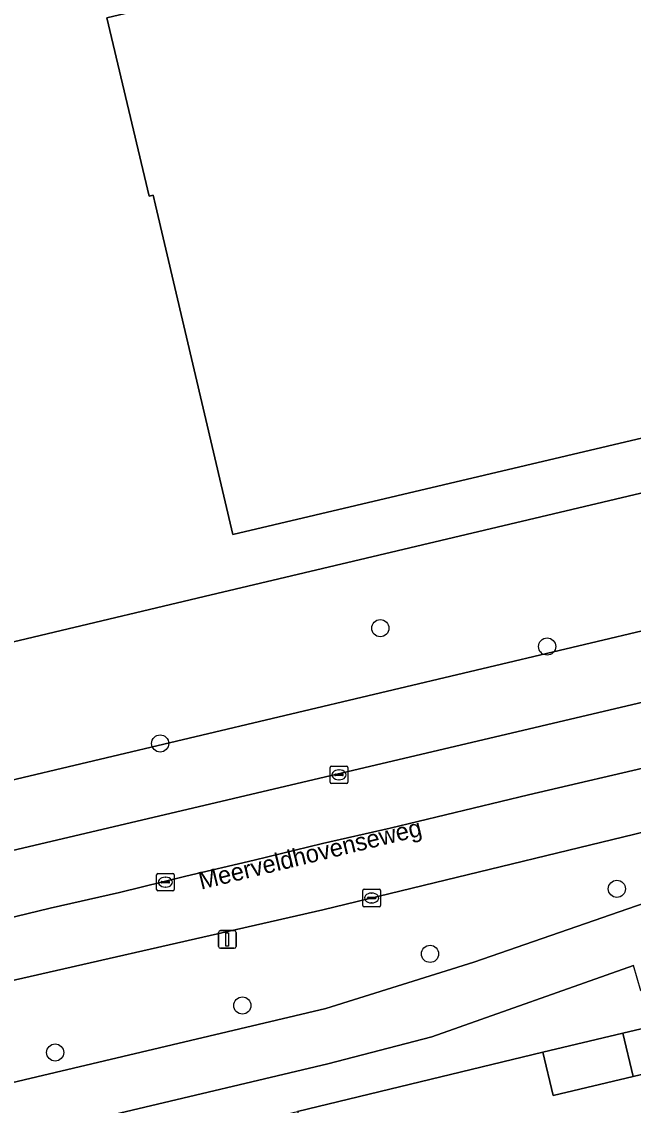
# Model space of a CAD drawing. Extents: x 158031 to 159244, y 380104 to 381214.
# Drawn here: x 158823.7 to 158858.5, y 381041.5 to 381103.2 of the extents above; entities that cross this region are included whole.
import ezdxf

# ---------------------------------------------------------------- set-up
doc = ezdxf.new("R2010")
doc.units = 0
for name, color, linetype in [('IMGEO_Berm_groen', 7, 'Continuous'), ('IMGEO_Boom', 7, 'Continuous'), ('IMGEO_Erf', 7, 'Continuous'), ('IMGEO_Fietspad_gesloten', 7, 'Continuous'), ('IMGEO_Kolk', 7, 'Continuous'), ('IMGEO_Lichtmast', 7, 'Continuous'), ('IMGEO_Openbare_ruimte_label', 7, 'Continuous'), ('IMGEO_Pand', 7, 'Continuous'), ('IMGEO_Rijbaan_regionaal_gesloten', 7, 'Continuous'), ('IMGEO_Rioolput', 7, 'Continuous'), ('IMGEO_Voetpad_open', 7, 'Continuous')]:
    doc.layers.add(name, color=color, linetype=linetype)

msp = doc.modelspace()

# ---------------------------------------------------------------- linework, layer by layer
at = {"layer": 'IMGEO_Berm_groen'}
for points in [[(158909.474, 381080.594), (158927.846, 381086.768), (158948.986, 381094.091), (158957.594, 381097.477), (158957.052, 381099.694), (158956.879, 381099.834), (158952.772, 381098.846), (158946.633, 381097.392), (158942.243, 381096.33), (158942.115, 381096.247), (158941.683, 381096.141), (158941.382, 381096.067), (158941.642, 381094.942), (158903.409, 381085.209), (158903.443, 381085.064), (158877.026, 381078.819), (158876.615, 381080.547), (158834.054, 381070.466), (158816.164, 381066.228), (158816.529, 381064.475), (158793.71, 381058.987), (158795.059, 381053.379), (158893.082, 381076.593)], [(158925.131, 381083.501), (158950.24, 381090.292), (158958.481, 381093.141), (158957.594, 381097.477), (158948.986, 381094.091), (158927.846, 381086.768), (158909.474, 381080.594), (158893.082, 381076.593), (158795.059, 381053.379), (158793.71, 381058.987), (158787.876, 381057.584), (158788.87, 381056.87), (158789.745, 381056.014), (158790.488, 381055.025), (158791.072, 381053.934), (158792.4, 381048.621), (158811.618, 381053.144), (158817.884, 381054.779), (158871.029, 381067.292), (158886.311, 381074.117), (158902.037, 381077.905)]]:
    msp.add_lwpolyline(points, close=True, dxfattribs=at)
msp.add_lwpolyline([(158864.265, 381058.33), (158840.798, 381052.643), (158818.804, 381047.634), (158794.89, 381041.958), (158796.289, 381036.401), (158810.17, 381039.755), (158822.77, 381042.717), (158840.979, 381047.022), (158849.406, 381049.663), (158859.159, 381053.046)], dxfattribs=at)
at = {"layer": 'IMGEO_Boom'}
for centre in [(158844.075, 381068.666), (158853.569, 381067.622), (158831.547, 381062.109), (158857.54, 381053.838), (158846.908, 381050.136), (158836.227, 381047.197), (158825.571, 381044.524)]:
    msp.add_circle(centre, 0.489, dxfattribs=at)
at = {"layer": 'IMGEO_Erf'}
for points in [[(158781.126, 381063.369), (158787.876, 381057.584), (158793.71, 381058.987), (158816.529, 381064.475), (158816.164, 381066.228), (158834.054, 381070.466), (158876.615, 381080.547), (158877.026, 381078.819), (158903.443, 381085.064), (158903.409, 381085.209), (158941.642, 381094.942), (158941.382, 381096.067), (158935.076, 381123.331)], [(158863.031, 381044.247), (158858.47, 381043.163), (158853.919, 381042.081), (158853.335, 381044.535), (158839.363, 381041.176), (158841.026, 381034.676), (158842.688, 381028.176), (158848.863, 381024.172), (158847.026, 381021.339), (158850.555, 381019.022), (158868.803, 381023.305)]]:
    msp.add_lwpolyline(points, dxfattribs=at)
msp.add_lwpolyline([(158873.657, 381082.952), (158835.674, 381074.006), (158831.283, 381092.737), (158831.15, 381093.306), (158830.926, 381093.253), (158828.516, 381103.385), (158866.74, 381112.42), (158866.959, 381111.485)], close=True, dxfattribs=at)
at = {"layer": 'IMGEO_Fietspad_gesloten'}
for points in [[(158859.159, 381053.046), (158849.406, 381049.663), (158840.979, 381047.022), (158822.77, 381042.717), (158810.17, 381039.755)], [(158841.097, 381043.872), (158847.007, 381045.421), (158858.485, 381049.481)], [(158792.374, 381032.26), (158815.447, 381037.819), (158829.239, 381041.064), (158841.097, 381043.872)]]:
    msp.add_lwpolyline(points, dxfattribs=at)
at = {"layer": 'IMGEO_Kolk'}
for p, q in [((158841.226, 381059.897), (158841.226, 381060.749)), ((158841.301, 381060.823), (158842.153, 381060.823)), ((158841.485, 381060.317), (158841.485, 381060.329)), ((158841.923, 381060.28), (158841.525, 381060.28)), ((158841.528, 381060.366), (158841.926, 381060.366)), ((158841.714, 381060.603), (158841.739, 381060.603)), ((158841.969, 381060.329), (158841.969, 381060.317)), ((158842.227, 381060.749), (158842.227, 381059.897)), ((158842.153, 381059.823), (158841.301, 381059.823)), ((158841.737, 381060.043), (158841.712, 381060.043)), ((158843.082, 381052.891), (158843.082, 381053.743)), ((158843.157, 381053.817), (158844.009, 381053.817)), ((158843.57, 381053.597), (158843.595, 381053.597)), ((158844.083, 381053.743), (158844.083, 381052.891)), ((158843.341, 381053.311), (158843.341, 381053.323)), ((158843.779, 381053.274), (158843.381, 381053.274)), ((158843.384, 381053.36), (158843.782, 381053.36)), ((158843.593, 381053.037), (158843.568, 381053.037)), ((158843.825, 381053.323), (158843.825, 381053.311)), ((158844.009, 381052.817), (158843.157, 381052.817))]:
    msp.add_line(p, q, dxfattribs=at)
for points in [[(158841.226, 381059.897), (158841.226, 381060.749)], [(158841.301, 381060.823), (158842.153, 381060.823)], [(158842.227, 381060.749), (158842.227, 381059.897)], [(158842.153, 381059.823), (158841.301, 381059.823)], [(158843.082, 381052.891), (158843.082, 381053.743)], [(158843.157, 381053.817), (158844.009, 381053.817)], [(158844.083, 381053.743), (158844.083, 381052.891)], [(158844.009, 381052.817), (158843.157, 381052.817)]]:
    msp.add_lwpolyline(points, dxfattribs=at)
for centre, radius, start, end in [((158841.303, 381060.747), 0.0765, 91.55205, 178.44795), ((158841.303, 381060.747), 0.0765, 91.55205, 178.44795), ((158841.525, 381060.326), 0.0403, 85.87752, 175.75265), ((158841.522, 381060.316), 0.0366, 178.93798, 274.71019), ((158841.926, 381060.323), 0.043, 264.86636, 352.45326), ((158841.93, 381060.328), 0.0386, 1.73085, 96.63898), ((158842.151, 381060.747), 0.0765, 1.55205, 88.44795), ((158842.151, 381060.747), 0.0765, 1.55205, 88.44795), ((158841.303, 381059.899), 0.0765, 181.55205, 268.44795), ((158841.303, 381059.899), 0.0765, 181.55205, 268.44795), ((158842.151, 381059.899), 0.0765, 271.55205, 358.44795), ((158842.151, 381059.899), 0.0765, 271.55205, 358.44795), ((158843.159, 381053.741), 0.0765, 91.55205, 178.44795), ((158843.159, 381053.741), 0.0765, 91.55205, 178.44795), ((158844.007, 381053.741), 0.0765, 1.55205, 88.44795), ((158844.007, 381053.741), 0.0765, 1.55205, 88.44795), ((158843.159, 381052.893), 0.0765, 181.55205, 268.44795), ((158843.159, 381052.893), 0.0765, 181.55205, 268.44795), ((158843.381, 381053.32), 0.0403, 85.87752, 175.75265), ((158843.378, 381053.31), 0.0366, 178.93798, 274.71019), ((158843.782, 381053.317), 0.043, 264.86636, 352.45326), ((158843.786, 381053.322), 0.0386, 1.73085, 96.63898), ((158844.007, 381052.893), 0.0765, 271.55205, 358.44795), ((158844.007, 381052.893), 0.0765, 271.55205, 358.44795)]:
    msp.add_arc(centre, radius, start, end, dxfattribs=at)
for centre, major_axis, ratio, start_param, end_param in [((158841.713, 381060.323), (-0.387, 0.002), 0.722429, 4.712389, 7.853982), ((158841.738, 381060.323), (-0.39, 0.002), 0.717154, 1.570796, 4.712389), ((158843.569, 381053.317), (-0.387, 0.002), 0.722429, 4.712389, 7.853982), ((158843.594, 381053.317), (-0.39, 0.002), 0.717154, 1.570796, 4.712389)]:
    msp.add_ellipse(centre, major_axis=major_axis, ratio=ratio, start_param=start_param, end_param=end_param, dxfattribs=at)
at = {"layer": 'IMGEO_Lichtmast'}
for p, q in [((158834.873, 381050.557), (158834.873, 381051.357)), ((158834.873, 381051.357), (158834.873, 381050.557)), ((158834.973, 381051.457), (158835.763, 381051.457)), ((158835.763, 381051.457), (158834.973, 381051.457)), ((158835.863, 381051.357), (158835.863, 381050.557)), ((158835.863, 381050.557), (158835.863, 381051.357)), ((158835.763, 381050.457), (158834.973, 381050.457)), ((158834.973, 381050.457), (158835.763, 381050.457))]:
    msp.add_line(p, q, dxfattribs=at)
msp.add_lwpolyline([(158835.293, 381051.332), (158835.443, 381051.332), (158835.443, 381050.582), (158835.293, 381050.582), (158835.293, 381051.332)], dxfattribs=at)
for centre, start, end in [((158834.973, 381051.357), 90, 180), ((158834.973, 381051.357), 90, 180), ((158835.763, 381051.357), 0, 90), ((158835.763, 381051.357), 360, 90), ((158834.973, 381050.557), 180, 270), ((158834.973, 381050.557), 180, 270), ((158835.763, 381050.557), 270, 0), ((158835.763, 381050.557), 270, 0)]:
    msp.add_arc(centre, 0.1, start, end, dxfattribs=at)
at = {"layer": 'IMGEO_Pand'}
for points in [[(158831.283, 381092.737), (158835.674, 381074.006), (158873.657, 381082.952), (158866.959, 381111.485), (158866.74, 381112.42), (158828.516, 381103.385), (158830.926, 381093.253), (158831.15, 381093.306)], [(158857.887, 381045.617), (158858.47, 381043.163), (158863.031, 381044.247), (158862.447, 381046.701)], [(158857.887, 381045.617), (158853.335, 381044.535), (158853.919, 381042.081), (158858.47, 381043.163)]]:
    msp.add_lwpolyline(points, close=True, dxfattribs=at)
at = {"layer": 'IMGEO_Rijbaan_regionaal_gesloten'}
for points in [[(158871.029, 381067.292), (158817.884, 381054.779), (158811.618, 381053.144), (158792.4, 381048.621), (158789.342, 381047.879), (158790.137, 381044.46), (158802.128, 381047.192), (158809.918, 381049.099), (158813.698, 381049.954), (158817.562, 381050.883), (158821.426, 381051.813), (158825.29, 381052.743), (158829.232, 381053.634), (158833, 381054.551), (158836.893, 381055.47), (158840.779, 381056.422), (158844.629, 381057.298), (158852.512, 381059.189), (158860.154, 381060.973)], [(158860.154, 381060.973), (158852.512, 381059.189), (158844.629, 381057.298), (158840.779, 381056.422), (158836.893, 381055.47), (158833, 381054.551), (158829.232, 381053.634), (158825.29, 381052.743), (158821.426, 381051.813), (158817.562, 381050.883), (158813.698, 381049.954), (158809.918, 381049.099), (158802.128, 381047.192), (158790.137, 381044.46), (158790.941, 381041.006), (158791.968, 381041.264), (158794.89, 381041.958), (158818.804, 381047.634), (158840.798, 381052.643), (158864.265, 381058.33)]]:
    msp.add_lwpolyline(points, dxfattribs=at)
at = {"layer": 'IMGEO_Rioolput'}
for p, q in [((158831.419, 381054.716), (158832.271, 381054.716)), ((158831.344, 381053.79), (158831.344, 381054.642)), ((158831.603, 381054.21), (158831.603, 381054.222)), ((158832.041, 381054.173), (158831.643, 381054.173)), ((158831.646, 381054.259), (158832.044, 381054.259)), ((158831.832, 381054.496), (158831.857, 381054.496)), ((158832.087, 381054.222), (158832.087, 381054.21)), ((158832.345, 381054.642), (158832.345, 381053.79)), ((158832.271, 381053.716), (158831.419, 381053.716)), ((158831.855, 381053.936), (158831.83, 381053.936))]:
    msp.add_line(p, q, dxfattribs=at)
for points in [[(158831.419, 381054.716), (158832.271, 381054.716)], [(158831.344, 381053.79), (158831.344, 381054.642)], [(158832.345, 381054.642), (158832.345, 381053.79)], [(158832.271, 381053.716), (158831.419, 381053.716)]]:
    msp.add_lwpolyline(points, dxfattribs=at)
for centre, radius, start, end in [((158831.421, 381054.64), 0.0765, 91.55205, 178.44795), ((158831.421, 381054.64), 0.0765, 91.55205, 178.44795), ((158832.269, 381054.64), 0.0765, 1.55205, 88.44795), ((158832.269, 381054.64), 0.0765, 1.55205, 88.44795), ((158831.643, 381054.219), 0.0403, 85.87752, 175.75265), ((158831.64, 381054.209), 0.0366, 178.93798, 274.71019), ((158832.044, 381054.216), 0.043, 264.86636, 352.45326), ((158832.048, 381054.221), 0.0386, 1.73085, 96.63898), ((158831.421, 381053.792), 0.0765, 181.55205, 268.44795), ((158831.421, 381053.792), 0.0765, 181.55205, 268.44795), ((158832.269, 381053.792), 0.0765, 271.55205, 358.44795), ((158832.269, 381053.792), 0.0765, 271.55205, 358.44795)]:
    msp.add_arc(centre, radius, start, end, dxfattribs=at)
for centre, major_axis, ratio, start_param, end_param in [((158831.831, 381054.216), (-0.387, 0.002), 0.722429, 4.712389, 7.853982), ((158831.856, 381054.216), (-0.39, 0.002), 0.717154, 1.570796, 4.712389)]:
    msp.add_ellipse(centre, major_axis=major_axis, ratio=ratio, start_param=start_param, end_param=end_param, dxfattribs=at)
at = {"layer": 'IMGEO_Voetpad_open'}
for points in [[(158956.146, 381071.057), (158943.657, 381068.073), (158926.29, 381063.933), (158901.652, 381058.064), (158858.905, 381048.039), (158858.485, 381049.481), (158847.007, 381045.421), (158841.097, 381043.872), (158829.239, 381041.064), (158815.447, 381037.819), (158792.374, 381032.26)], [(158789.583, 381029.655), (158793.615, 381030.29), (158803.073, 381032.541), (158814.491, 381035.258), (158824.438, 381037.625), (158834.924, 381040.12), (158839.363, 381041.176), (158853.335, 381044.535), (158857.887, 381045.617), (158862.447, 381046.701)]]:
    msp.add_lwpolyline(points, dxfattribs=at)

# ---------------------------------------------------------------- texts
at = {"layer": 'IMGEO_Openbare_ruimte_label'}
msp.add_text('Meerveldhovenseweg', height=1, rotation=13.71647, dxfattribs=at).set_placement((158833.874, 381053.787))

doc.saveas('drawing.dxf')
